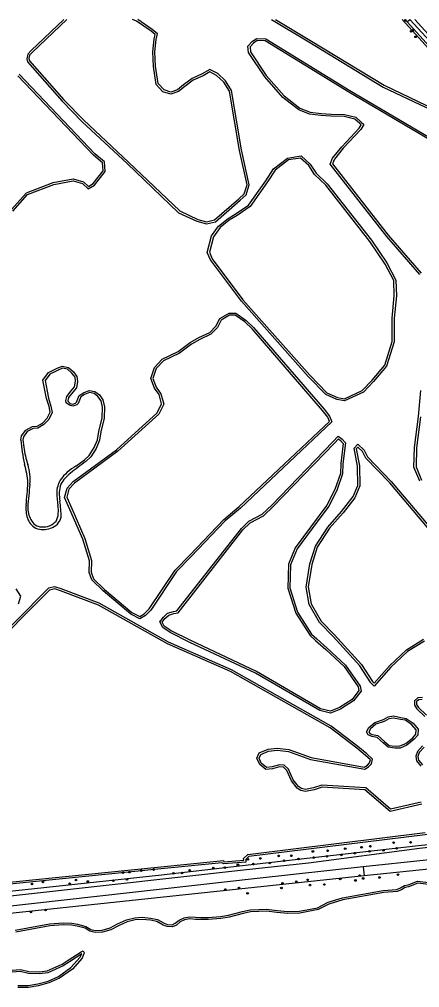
# Model space of a CAD drawing. Extents: x 136000 to 141000, y 400494 to 402006.
# Drawn here: x 140414.5 to 140611.8, y 401523.2 to 402000 of the extents above; entities that cross this region are included whole.
import ezdxf

# ---------------------------------------------------------------- set-up
doc = ezdxf.new("R2010")
doc.units = 0
for name, color, linetype in [('gg-knt-onverhard', 7, 'Continuous'), ('gg-knt-verharding', 7, 'Continuous'), ('gg-knt-verharding nz', 7, 'Continuous'), ('gg-kntw-bovenkant insteek waterloop', 7, 'Continuous'), ('gg-kntw-waterlijn', 7, 'Continuous'), ('gt-grn-groengrens', 7, 'Continuous'), ('gt-symb-boom', 7, 'Continuous')]:
    doc.layers.add(name, color=color, linetype=linetype)

# ---------------------------------------------------------------- blocks, each defined once
blk = doc.blocks.new('gt0-BOOM')
at = {"layer": 'gt-symb-boom'}
for radius in [0.4, 0.2]:
    blk.add_circle((0, 0), radius, dxfattribs=at)

msp = doc.modelspace()

# ---------------------------------------------------------------- linework, layer by layer
at = {"layer": 'gg-knt-onverhard'}
for points in [[(140895.54, 401622.96), (140831.69, 401615.97), (140798.33, 401612.93), (140611.79, 401591.69), (140556.96, 401584.46), (140525.02, 401581), (140389.34, 401565.89), (140275.02, 401552.46), (140186.14, 401542.59), (140137.05, 401538.66), (140135.17, 401538.47)], [(140834.25, 401610.13), (140798.79, 401606.19), (140723.53, 401598.1), (140631.9, 401588.03), (140615.1, 401586.06), (140583.97, 401582.65)], [(140583.97, 401582.65), (140531.64, 401576.91), (140389.65, 401561.04), (140334.32, 401554.34)]]:
    msp.add_lwpolyline(points, dxfattribs=at)
at = {"layer": 'gg-knt-verharding'}
msp.add_line((140607.05, 402000), (140658.95, 401942.82), dxfattribs=at)
at = {"layer": 'gg-knt-verharding nz'}
msp.add_line((140609.41, 402000), (140660.26, 401944), dxfattribs=at)
at = {"layer": 'gg-kntw-bovenkant insteek waterloop'}
for p, q in [((140604.54, 402000), (140605.63, 401998.79)), ((140605.63, 401998.79), (140656.03, 401943.09))]:
    msp.add_line(p, q, dxfattribs=at)
for points in [[(140436.48, 402000), (140420.31, 401984.63), (140418.59, 401982.82), (140418.15, 401980.61), (140418.56, 401979.14), (140435.63, 401959.72), (140445.51, 401949.62), (140467.64, 401928.96), (140492.93, 401904.81), (140502.05, 401900.57), (140506.79, 401899.32), (140511.12, 401900.31), (140523.41, 401910.89), (140526.25, 401913.61), (140527.83, 401918.53), (140523.95, 401935.68), (140519.1, 401964.99), (140516.09, 401969.7), (140512.31, 401973.27), (140508.3, 401975.28), (140504.58, 401973.14), (140499.68, 401970.92), (140495.42, 401967.76), (140492.38, 401965.32), (140489.15, 401964.21), (140485.82, 401965.22), (140482.88, 401968.44), (140481.53, 401976.94), (140481.33, 401984.03), (140481.91, 401990.09), (140482.64, 401992.84), (140480, 401995.02), (140472.86, 402000)], [(140538.81, 402000), (140557.12, 401988.96), (140593.84, 401966.65), (140614.75, 401956.74), (140633.06, 401949.13), (140640.28, 401943.82), (140651.75, 401938.94), (140653.38, 401937.24)], [(140611.89, 401874.41), (140595.59, 401893.09), (140567.65, 401928.63), (140568.9, 401931.66), (140573.37, 401937.21), (140582.07, 401946.42), (140582.99, 401948.11), (140582.38, 401948.7), (140579.8, 401950.9), (140574.68, 401952.21), (140568.07, 401952.27), (140563.1, 401952.65), (140557.52, 401953.29), (140552.17, 401955.44), (140544.34, 401961.56), (140535.44, 401971.75), (140527.45, 401983.66), (140527.19, 401986.81), (140529.31, 401989.05), (140531.43, 401990.65), (140535.92, 401990.48), (140577.33, 401964.96), (140644.61, 401925.46)], [(140411.23, 401905.5), (140418.53, 401913.75), (140431.49, 401918.65), (140440.93, 401920.41), (140445.66, 401919.14), (140448.41, 401916.54), (140451.5, 401918.37), (140456.84, 401925.16), (140456.4, 401929.83), (140451.64, 401933.8), (140414.41, 401972.99)], [(140556.88, 401824.15), (140523.94, 401861.3), (140508.7, 401881.51), (140507.14, 401885.25), (140509.25, 401893.42), (140512.66, 401898.15), (140517.36, 401902.02), (140521.33, 401904.35), (140527.48, 401908.54), (140536.04, 401920.48), (140539.83, 401926.38), (140546.73, 401931.73), (140553.35, 401932.79), (140557.91, 401928.76), (140560.75, 401924.31), (140566.28, 401919.08), (140588.03, 401891.24), (140595.61, 401880.04), (140600.1, 401871.65), (140600.32, 401863.88), (140599.21, 401852.88), (140599.28, 401841.17), (140595.51, 401829.25), (140589.12, 401821.68), (140584.09, 401816.35), (140574.83, 401812.15), (140571.04, 401812.87), (140565.54, 401815.2), (140556.88, 401824.15)], [(140499.2, 401735.55), (140491.99, 401728.18), (140479.26, 401709.13), (140476.73, 401706.45), (140473.83, 401704.74), (140469.45, 401707.14), (140455.74, 401718.58), (140450.25, 401724.03), (140448.85, 401727.6), (140449.07, 401733.45), (140445.74, 401743.97), (140439.41, 401758.7), (140436.79, 401764.61), (140437.99, 401769.23), (140440.98, 401772.39), (140462.36, 401788.11), (140482.43, 401806.19), (140484.61, 401810.64), (140483.33, 401815.22), (140481.08, 401818.34), (140479.23, 401823.13), (140481.08, 401828.63), (140484.86, 401832.63), (140492.83, 401836.5), (140498.74, 401840.91), (140503.02, 401843.27), (140508.35, 401845.81), (140511.26, 401848.89), (140513.28, 401852.68), (140517.83, 401855.4), (140521.12, 401855.34), (140526.3, 401851.78), (140529.97, 401848.31), (140564.68, 401807.98), (140567.45, 401804.58), (140568.6, 401801.76), (140523.47, 401759.38), (140515.95, 401753.01), (140499.2, 401735.55)], [(140415.18, 401792.72), (140415.61, 401794.92), (140417.68, 401797.75), (140420.98, 401799.47), (140423.31, 401799.67), (140425.86, 401801.22), (140428.26, 401803.58), (140429.61, 401806.61), (140429.1, 401809.32), (140427.92, 401813.3), (140427.18, 401816.64), (140426.1, 401822.39), (140428.93, 401826.03), (140432.85, 401828.04), (140435.54, 401829.22), (140438.74, 401828.65), (140441.13, 401826.4), (140442.88, 401824.15), (140443.17, 401821.76), (140442.59, 401818.63), (140440.88, 401816.42), (140438.77, 401813.84), (140438.39, 401812.29), (140438.49, 401811.79), (140439.6, 401810.86), (140440.83, 401810.55), (140442.23, 401811.09), (140442.6, 401811.48), (140444.04, 401814.72), (140446.17, 401816.1), (140448.96, 401817.26), (140451.77, 401816.74), (140453.96, 401815.08), (140455.71, 401812.63), (140456.39, 401809.2), (140456.27, 401803.7), (140454.61, 401796.84), (140454, 401792.72), (140452.33, 401788.73), (140449.73, 401784.63), (140447.18, 401782.23)], [(140611.91, 401772.62), (140609.02, 401779.55), (140609.28, 401789.1), (140611.17, 401804.4), (140612.35, 401817.27)], [(140527.61, 401752.86), (140534.23, 401756.4), (140538.89, 401760.81), (140569.06, 401791.95), (140571.65, 401794.69), (140573.51, 401793.38), (140575.22, 401791.45), (140573.9, 401781.21), (140573.78, 401776.21), (140570.96, 401768.05), (140566.98, 401760.32), (140558.86, 401749.32), (140551.35, 401739.28), (140548.09, 401731.47), (140547.79, 401720.09), (140551.65, 401708.1), (140558.53, 401697.19), (140561.2, 401694.91), (140566.24, 401690.4), (140575.33, 401682.06), (140582.51, 401671.67), (140582.93, 401669.22), (140579.19, 401664.38), (140572.76, 401660.33), (140567.92, 401658.37), (140562.54, 401659.63), (140530.85, 401678), (140498.59, 401693.19), (140488.85, 401698.11), (140485.18, 401700.5), (140483.65, 401703.34), (140485.48, 401705.63), (140487.58, 401707.56), (140490.42, 401708.5), (140492.17, 401708.77), (140523.95, 401749.26), (140527.61, 401752.86)], [(140582.39, 401681.68), (140569.15, 401696.18), (140562.43, 401703.04), (140557.4, 401711.93), (140555.81, 401720.47), (140557.6, 401731.86), (140560.39, 401740.52), (140566.56, 401750.02), (140573.33, 401757.72), (140578.96, 401764.98), (140581.36, 401770.53), (140581.09, 401780.03), (140579.49, 401788.92), (140581.27, 401790.8), (140584.38, 401787.87), (140586.03, 401784.54), (140597.77, 401772.46), (140635.02, 401728.47)], [(140612.63, 401614.46), (140597.47, 401611.07), (140585.22, 401621.64), (140563.55, 401622.92), (140559.56, 401621.55), (140555.6, 401620.83), (140553.57, 401621.26), (140552.09, 401622.24), (140549.46, 401625.55), (140547.23, 401630.71), (140545.1, 401632.72), (140542.69, 401632.9), (140539.04, 401631.88), (140536.32, 401631.69), (140533.76, 401633.8), (140532.63, 401636.16), (140533.48, 401637.99), (140537.34, 401639.59), (140541.57, 401640.2), (140547.15, 401639.49), (140558.07, 401635.55), (140584.71, 401630.8), (140586.67, 401632.01), (140587.99, 401633.42), (140588.63, 401635.75), (140585.77, 401638.3), (140581.39, 401641.94), (140568.2, 401652), (140519.02, 401679.75), (140488.01, 401693.38), (140453.86, 401712.48), (140435.13, 401719.59), (140431.97, 401720.64), (140428.8, 401719.85), (140396.3, 401687.3)], [(140414, 401712.24), (140415.13, 401715.99), (140412.9, 401719.58)], [(140614.26, 401693.88), (140605.9, 401688.69), (140597.59, 401680.95), (140589.43, 401671.74), (140587.8, 401673.29), (140582.39, 401681.68)], [(140613.26, 401666.02), (140610.93, 401665.96), (140609.35, 401664.5), (140609.22, 401662.34), (140610.41, 401660.57), (140614.4, 401656.8)], [(140608.62, 401653.36), (140611.02, 401650.52), (140610.93, 401647.58), (140609.14, 401645.53), (140605.56, 401642.58), (140602.19, 401641.21), (140599.61, 401641.13), (140596.34, 401641.55), (140593.78, 401643.68), (140590.8, 401646.38), (140588.17, 401646.85), (140586.45, 401647.66), (140585.64, 401649.17), (140586.7, 401651.27), (140589.77, 401653.78), (140593.94, 401655.21), (140596.23, 401656.54), (140598.97, 401656.99), (140602.5, 401656.28), (140605.18, 401655.8), (140608.62, 401653.36)], [(140613.26, 401642.33), (140610.67, 401639.44), (140609.87, 401637.12), (140610.27, 401634.81), (140612.4, 401632.24)], [(140913.94, 401636.24), (140912.92, 401632.85), (140908.5, 401631.16), (140832.16, 401620.28), (140791.6, 401616.32), (140759.62, 401612.63), (140754.39, 401611.95), (140751.04, 401614.04), (140746.14, 401611.28), (140733.83, 401608.79), (140614.56, 401598.53), (140527.53, 401587.8), (140526.06, 401586.38), (140526.2, 401585.05), (140515.33, 401584.11), (140514.27, 401584.72), (140496.05, 401582.92)], [(140496.05, 401582.92), (140482.69, 401581.61), (140386.96, 401571.79), (140371.81, 401569.03)], [(140412.49, 401551.45), (140429.35, 401554.6), (140436.11, 401555.2), (140440.31, 401554.97), (140443.15, 401554.43), (140447.29, 401553.37), (140449.65, 401551.91), (140451.9, 401551.38), (140455.3, 401551.54), (140459.18, 401552.66), (140462.92, 401554.6), (140467.31, 401556.57), (140471.44, 401557.52), (140474.98, 401557.83), (140479.2, 401557.47), (140482.56, 401556.78), (140485.82, 401554.89), (140487.47, 401554.24), (140489.73, 401554.19), (140491.37, 401554.9), (140493.19, 401556.42), (140495.66, 401557.51), (140498.41, 401558.03), (140501.33, 401557.84), (140504.02, 401557.71), (140507.62, 401557.75), (140513.65, 401558.18), (140517.66, 401558.95), (140524.53, 401560.74), (140528.27, 401561.46), (140532.46, 401561.71), (140536.34, 401561.89), (140541.49, 401561.23), (140546.89, 401560.72), (140552.66, 401560.82), (140561.51, 401562.57), (140566.7, 401565.22), (140573.7, 401567.45), (140593.89, 401571.1), (140600.51, 401571.61), (140602.41, 401572.31), (140604.35, 401573.5), (140606.08, 401573.84), (140610.72, 401575.61), (140617.49, 401574.85)], [(140413.65, 401524.21), (140418.88, 401524.29), (140423.59, 401525.01), (140428.61, 401526.45), (140433.78, 401528.73), (140439.93, 401533.11), (140444.52, 401538.23), (140445.21, 401539.88), (140439.15, 401535.85), (140436.01, 401533.92), (140428.46, 401530.57), (140424.47, 401529.97), (140418.93, 401530.09), (140414.96, 401531.16), (140408.95, 401530.67)]]:
    msp.add_lwpolyline(points, dxfattribs=at)
for centre, radius, start, end in [((140491.89, 401798.71), 76.94, 184.4707, 193.3175), ((140376.78, 401768.8), 42.05, 4.0808, 16.8522), ((140525.08, 401673.21), 134, 125.5438, 129.5456), ((140449.97, 401762.47), 17.38, 125.9596, 150.1781), ((140245.83, 401780.85), 173.12, 353.3598, 356.9995), ((140451.21, 401766.11), 17.06, 162.9727, 191.0947), ((140387.74, 401755.33), 47.32, 359.4749, 9.1182), ((140434.46, 401759.32), 16.74, 174.8025, 197.0061), ((140426.47, 401756.9), 8.39, 197.1341, 242.0098), ((140427.73, 401756.6), 7.53, 286.727, 346.8914), ((140426.35, 401759.69), 10.9, 249.5313, 289.0049)]:
    msp.add_arc(centre, radius, start, end, dxfattribs=at)
at = {"layer": 'gg-kntw-waterlijn'}
msp.add_line((140603.19, 402000), (140655.58, 401942.09), dxfattribs=at)
for points in [[(140437.93, 402000), (140421.01, 401983.93), (140419.51, 401982.34), (140419.17, 401980.65), (140419.46, 401979.63), (140436.38, 401960.38), (140446.21, 401950.34), (140468.33, 401929.69), (140493.51, 401905.64), (140502.39, 401901.51), (140506.81, 401900.35), (140510.65, 401901.23), (140522.74, 401911.63), (140525.37, 401914.15), (140526.8, 401918.58), (140522.96, 401935.49), (140518.14, 401964.63), (140515.31, 401969.06), (140511.73, 401972.44), (140508.33, 401974.15), (140505.03, 401972.25), (140500.19, 401970.05), (140496.03, 401966.97), (140492.87, 401964.43), (140489.17, 401963.16), (140485.27, 401964.34), (140481.94, 401967.99), (140480.53, 401976.84), (140480.33, 401984.06), (140480.93, 401990.27), (140481.51, 401992.47), (140479.39, 401994.22), (140472.29, 401999.18), (140470.24, 402000)], [(140540.75, 402000), (140557.64, 401989.81), (140594.31, 401967.53), (140615.16, 401957.65), (140633.56, 401950.01), (140640.78, 401944.69), (140651.7, 401940.05), (140653.99, 401938.58)], [(140531.75, 401989.64), (140529.98, 401988.3), (140528.23, 401986.45), (140528.43, 401984), (140536.23, 401972.36), (140545.03, 401962.29), (140552.68, 401956.32), (140557.76, 401954.27), (140563.2, 401953.65), (140568.11, 401953.27), (140574.82, 401953.21), (140580.27, 401951.81), (140583.05, 401949.44), (140584.24, 401948.31), (140582.89, 401945.83), (140574.13, 401936.55), (140569.77, 401931.14), (140568.8, 401928.79), (140596.36, 401893.73), (140612.62, 401875.1)], [(140644.1, 401924.61), (140576.83, 401964.09), (140535.62, 401989.49), (140531.75, 401989.64)], [(140410.45, 401906.13), (140417.95, 401914.6), (140431.22, 401919.61), (140440.96, 401921.44), (140446.16, 401920.04), (140448.55, 401917.78), (140450.83, 401919.14), (140455.81, 401925.47), (140455.44, 401929.33), (140450.95, 401933.07), (140413.74, 401972.24)], [(140583.49, 401817.18), (140588.38, 401822.34), (140594.61, 401829.74), (140598.28, 401841.32), (140598.21, 401852.93), (140599.32, 401863.92), (140599.11, 401871.39), (140594.75, 401879.52), (140587.22, 401890.65), (140565.54, 401918.41), (140559.98, 401923.67), (140557.14, 401928.1), (140553.04, 401931.72), (140547.14, 401930.78), (140540.58, 401925.7), (140536.87, 401919.92), (140528.19, 401907.81), (140521.86, 401903.5), (140517.93, 401901.2), (140513.4, 401897.46), (140510.17, 401892.99), (140508.19, 401885.32), (140509.58, 401882.01), (140524.72, 401861.93), (140557.62, 401824.83), (140566.12, 401816.04), (140571.33, 401813.83), (140574.71, 401813.19), (140583.49, 401817.18)], [(140566.58, 401804.06), (140563.91, 401807.34), (140529.25, 401847.62), (140525.67, 401851), (140520.8, 401854.35), (140518.09, 401854.4), (140514.04, 401851.96), (140512.08, 401848.3), (140508.95, 401844.98), (140503.48, 401842.38), (140499.29, 401840.07), (140493.35, 401835.65), (140485.46, 401831.81), (140481.96, 401828.1), (140480.29, 401823.15), (140481.96, 401818.82), (140484.24, 401815.66), (140485.68, 401810.54), (140483.24, 401805.57), (140463, 401787.33), (140441.65, 401771.64), (140438.89, 401768.73), (140437.85, 401764.7), (140440.33, 401759.1), (140446.68, 401744.32), (140450.08, 401733.58), (140449.85, 401727.77), (140451.1, 401724.59), (140456.41, 401719.32), (140470.01, 401707.97), (140473.81, 401705.89), (140476.09, 401707.24), (140478.47, 401709.76), (140491.21, 401728.82), (140498.48, 401736.24), (140515.27, 401753.74), (140522.82, 401760.14), (140567.42, 401802.02), (140566.58, 401804.06)], [(140442.4, 401780.04), (140446.61, 401783.06), (140448.96, 401785.28), (140451.44, 401789.19), (140453.03, 401792.99), (140453.63, 401797.03), (140455.27, 401803.83), (140455.39, 401809.11), (140454.77, 401812.23), (140453.23, 401814.37), (140451.36, 401815.8), (140449.07, 401816.22), (140446.63, 401815.21), (140444.83, 401814.05), (140443.45, 401810.92), (140442.8, 401810.23), (140440.89, 401809.51), (140439.14, 401809.95), (140437.58, 401811.25), (140437.37, 401812.31), (140437.85, 401814.3), (140440.1, 401817.04), (140441.65, 401819.05), (140442.15, 401821.8), (140441.92, 401823.76), (140440.39, 401825.73), (140438.28, 401827.72), (140435.67, 401828.18), (140433.28, 401827.13), (140429.58, 401825.24), (140427.17, 401822.13), (140428.17, 401816.84), (140428.88, 401813.55), (140430.07, 401809.56), (140430.65, 401806.49), (140429.09, 401803), (140426.48, 401800.43), (140423.63, 401798.69), (140421.26, 401798.49), (140418.35, 401796.98), (140416.55, 401794.51), (140416.23, 401792.89), (140416.73, 401789.39)], [(140612.17, 401804.3), (140610.28, 401789.03), (140610.03, 401779.74), (140612.79, 401773.11)], [(140528.21, 401752.04), (140534.82, 401755.58), (140539.59, 401760.1), (140569.78, 401791.26), (140571.79, 401793.38), (140572.84, 401792.63), (140574.17, 401791.12), (140572.9, 401781.29), (140572.78, 401776.38), (140570.04, 401768.44), (140566.13, 401760.85), (140558.06, 401749.92), (140550.48, 401739.78), (140547.1, 401731.69), (140546.79, 401719.94), (140550.74, 401707.68), (140557.76, 401696.53), (140560.54, 401694.16), (140565.57, 401689.66), (140574.57, 401681.4), (140581.56, 401671.28), (140581.87, 401669.49), (140578.51, 401665.14), (140572.3, 401661.22), (140567.84, 401659.42), (140562.91, 401660.57), (140531.31, 401678.89), (140499.03, 401694.09), (140489.35, 401698.98), (140485.94, 401701.2), (140484.85, 401703.23), (140486.22, 401704.95), (140488.1, 401706.68), (140490.66, 401707.52), (140492.71, 401707.84), (140524.7, 401748.59), (140528.21, 401752.04)], [(140634.25, 401727.83), (140597.03, 401771.78), (140585.21, 401783.96), (140583.57, 401787.26), (140581.31, 401789.39), (140580.56, 401788.6), (140582.09, 401780.13), (140582.37, 401770.34), (140579.83, 401764.46), (140574.1, 401757.08), (140567.36, 401749.41), (140561.3, 401740.08), (140558.58, 401731.62), (140556.83, 401720.49), (140558.35, 401712.28), (140563.24, 401703.65), (140569.88, 401696.87), (140583.18, 401682.29), (140588.58, 401673.93), (140589.37, 401673.18), (140596.87, 401681.64), (140605.29, 401689.49)], [(140612.91, 401613.5), (140597.2, 401609.98), (140584.82, 401620.66), (140563.69, 401621.91), (140559.81, 401620.58), (140555.58, 401619.81), (140553.18, 401620.32), (140551.4, 401621.5), (140548.6, 401625.03), (140546.39, 401630.12), (140544.67, 401631.75), (140542.79, 401631.89), (140539.21, 401630.89), (140535.99, 401630.67), (140532.96, 401633.16), (140531.52, 401636.15), (140532.74, 401638.77), (140537.07, 401640.56), (140541.56, 401641.21), (140547.39, 401640.47), (140558.33, 401636.52), (140584.51, 401631.85), (140586.03, 401632.79), (140587.1, 401633.92), (140587.5, 401635.42), (140585.12, 401637.54), (140580.77, 401641.16), (140567.65, 401651.17), (140518.58, 401678.85), (140487.57, 401692.48), (140453.44, 401711.57), (140434.8, 401718.65), (140431.93, 401719.6), (140429.31, 401718.95), (140396.98, 401686.57)], [(140605.29, 401689.49), (140613.78, 401694.76)], [(140613.01, 401665.02), (140611.33, 401664.97), (140610.33, 401664.04), (140610.24, 401662.61), (140611.18, 401661.22), (140615.22, 401657.41)], [(140596.58, 401655.59), (140594.36, 401654.3), (140590.27, 401652.89), (140587.5, 401650.62), (140586.76, 401649.18), (140587.17, 401648.42), (140588.48, 401647.82), (140591.26, 401647.31), (140594.44, 401644.44), (140596.75, 401642.5), (140599.66, 401642.14), (140601.98, 401642.2), (140605.04, 401643.45), (140608.44, 401646.25), (140609.94, 401647.97), (140610.01, 401650.17), (140607.94, 401652.62), (140604.78, 401654.85), (140602.32, 401655.3), (140598.95, 401655.98), (140596.58, 401655.59)], [(140613.99, 401641.64), (140611.55, 401638.93), (140610.9, 401637.04), (140611.21, 401635.24), (140613.14, 401632.91)], [(140386.82, 401572.78), (140482.59, 401582.6), (140515.17, 401585.81), (140515.24, 401585.11), (140525.1, 401585.96), (140525.02, 401586.76), (140527.07, 401588.75), (140614.46, 401599.52)], [(140617.43, 401573.85), (140610.85, 401574.59), (140606.36, 401572.88), (140604.72, 401572.55), (140602.85, 401571.4), (140600.72, 401570.62), (140594.07, 401570.12), (140573.94, 401566.48), (140567.08, 401564.29), (140561.84, 401561.61), (140552.77, 401559.82), (140546.85, 401559.72), (140541.38, 401560.23), (140536.3, 401560.89), (140532.51, 401560.72), (140528.39, 401560.47), (140524.75, 401559.76), (140517.88, 401557.97), (140513.77, 401557.19), (140507.67, 401556.75), (140504.01, 401556.71), (140501.27, 401556.84), (140498.47, 401557.02), (140495.96, 401556.55), (140493.72, 401555.56), (140491.9, 401554.04), (140489.93, 401553.19), (140487.27, 401553.24), (140485.38, 401553.99), (140482.2, 401555.83), (140479.05, 401556.47), (140474.99, 401556.82), (140471.6, 401556.53), (140467.63, 401555.62), (140463.36, 401553.7), (140459.55, 401551.73), (140455.46, 401550.55), (140451.81, 401550.38), (140449.26, 401550.97), (140446.89, 401552.44), (140442.93, 401553.46), (140440.19, 401553.98), (140436.12, 401554.19), (140429.49, 401553.61), (140412.67, 401550.47)], [(140408.74, 401531.66), (140415.05, 401532.17), (140419.08, 401531.08), (140424.4, 401530.97), (140428.18, 401531.54), (140435.54, 401534.81), (140438.62, 401536.69), (140444.89, 401540.86), (140445.94, 401541.29), (140446.5, 401540.38), (140445.38, 401537.68), (140440.6, 401532.36), (140434.27, 401527.85), (140428.95, 401525.51), (140423.8, 401524.03), (140418.96, 401523.29), (140413.71, 401523.21)]]:
    msp.add_lwpolyline(points, dxfattribs=at)
for centre, radius, start, end in [((140453.24, 401793.12), 36.7, 185.8203, 199.585), ((140393.14, 401773.21), 26.64, 355.4054, 16.5807), ((140453.94, 401759.31), 23.72, 119.1305, 144.4533), ((141067.37, 401701.66), 651.39, 173.88224, 174.86757), ((140445.48, 401766.72), 12.58, 149.5083, 179.0427), ((140484.71, 401768.02), 51.82, 181.2022, 188.2819), ((140429.74, 401759.49), 11.16, 177.7216, 211.3746), ((140422.41, 401757.87), 11.35, 333.8517, 13.6661), ((140425.51, 401755.86), 5.74, 202.384, 269.6708), ((140426.38, 401758.37), 8.29, 263.7528, 318.5046)]:
    msp.add_arc(centre, radius, start, end, dxfattribs=at)
at = {"layer": 'gt-grn-groengrens'}
for p, q in [((140605.63, 401998.79), (140606.99, 402000)), ((140736.84, 401594.35), (140584.46, 401578.19)), ((140583.97, 401582.65), (140584.46, 401578.19)), ((140584.46, 401578.19), (140334.27, 401551.65))]:
    msp.add_line(p, q, dxfattribs=at)
msp.add_lwpolyline([(140369.1, 401566.23), (140386.67, 401568.27), (140483, 401578.52), (140522.96, 401583.15), (140611.22, 401593.18), (140730.1, 401605.99), (140792.04, 401613.15), (140797.76, 401613.94), (140850.62, 401619.66), (140895.25, 401624.97), (140918.6, 401629.16), (140918.58, 401630.32)], dxfattribs=at)

# ---------------------------------------------------------------- block references
at = {"layer": 'gt-symb-boom'}
for p in [(140604.74, 401999.46), (140608.7, 401994.81), (140607.66, 401994.07), (140609.76, 401991.4), (140598.96, 401594.64), (140607.34, 401594.76), (140559.18, 401590.27), (140566.44, 401590.61), (140575.11, 401591.65), (140583.16, 401592.34), (140587.12, 401590.33), (140587.5, 401592.84), (140593.96, 401590.83), (140600.45, 401591.78), (140527.1, 401586.41), (140533.24, 401586.81), (140542.28, 401588.1), (140544.93, 401585.67), (140548.53, 401588.14), (140552.09, 401586.58), (140559.57, 401587.28), (140566.18, 401587.9), (140573.16, 401588.58), (140579.88, 401589.43), (140468.8, 401580.06), (140474.59, 401580.87), (140480.68, 401581.37), (140498.41, 401581.01), (140510.06, 401582.11), (140515.79, 401582.31), (140522.2, 401583.7), (140529.84, 401584.04), (140537.91, 401584.57), (140426.16, 401575.29), (140442.38, 401576.19), (140448.23, 401575.45), (140460.82, 401575.89), (140465.57, 401579.8), (140467.52, 401576.46), (140490.5, 401579.49), (140494.69, 401579.65), (140551.01, 401575.35), (140556.61, 401576.3), (140572.65, 401576.71), (140580.16, 401576), (140582.26, 401578.43), (140583.95, 401576.98), (140592.04, 401577.45), (140601.17, 401578.88), (140420.71, 401574.27), (140439.25, 401574.35), (140515.99, 401571.51), (140522.76, 401572.31), (140543.68, 401572.29), (140544.2, 401574.61), (140557.72, 401573.68), (140564.8, 401574), (140526.97, 401569.66), (140427.42, 401561.44), (140420.2, 401560.48)]:
    msp.add_blockref('gt0-BOOM', p, dxfattribs=at)

doc.saveas('drawing.dxf')
